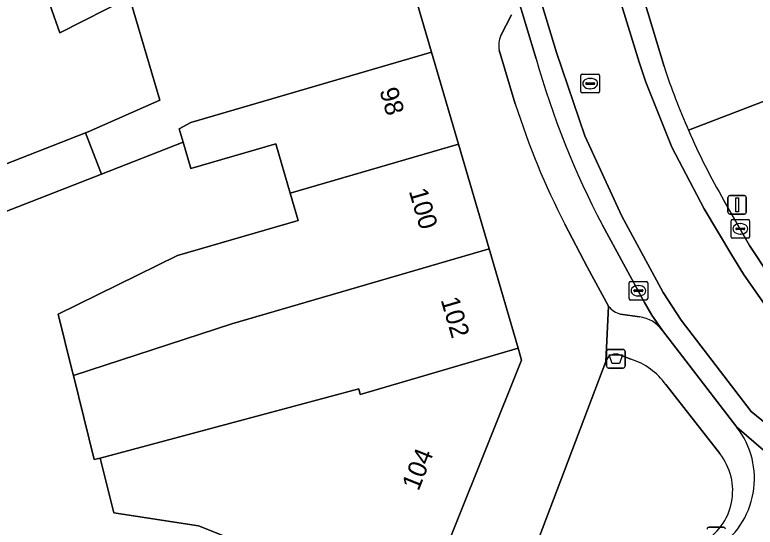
# Model space of a CAD drawing. Extents: x 159262 to 160143, y 383399 to 384319.
# Drawn here: x 159611.59 to 159651.47, y 383911.15 to 383938.76 of the extents above; entities that cross this region are included whole.
import ezdxf

# ---------------------------------------------------------------- set-up
doc = ezdxf.new("R2010")
doc.units = 0
for name, color, linetype in [('IMGEO_Afvalbak', 7, 'Continuous'), ('IMGEO_Erf', 7, 'Continuous'), ('IMGEO_Groenvoorziening', 7, 'Continuous'), ('IMGEO_Kolk', 7, 'Continuous'), ('IMGEO_Lichtmast', 7, 'Continuous'), ('IMGEO_Pand', 7, 'Continuous'), ('IMGEO_Pand_nummerreeks', 7, 'Continuous'), ('IMGEO_Parkeervlak_open', 7, 'Continuous'), ('IMGEO_Rijbaan_lokaal_gesloten', 7, 'Continuous'), ('IMGEO_Rijbaan_lokaal_open', 7, 'Continuous'), ('IMGEO_Rioolput', 7, 'Continuous'), ('IMGEO_Voetpad_open', 7, 'Continuous')]:
    doc.layers.add(name, color=color, linetype=linetype)

msp = doc.modelspace()

# ---------------------------------------------------------------- linework, layer by layer
at = {"layer": 'IMGEO_Afvalbak'}
for p, q in [((159643.466, 383919.826), (159643.466, 383920.626)), ((159643.466, 383920.626), (159643.466, 383919.826)), ((159643.566, 383920.726), (159644.356, 383920.726)), ((159644.356, 383920.726), (159643.566, 383920.726)), ((159644.456, 383920.626), (159644.456, 383919.826)), ((159644.456, 383919.826), (159644.456, 383920.626)), ((159644.356, 383919.726), (159643.566, 383919.726)), ((159643.566, 383919.726), (159644.356, 383919.726))]:
    msp.add_line(p, q, dxfattribs=at)
msp.add_lwpolyline([(159643.609, 383920.44), (159644.313, 383920.44), (159644.164, 383919.97), (159643.758, 383919.97), (159643.609, 383920.44)], dxfattribs=at)
for centre, start, end in [((159643.566, 383920.626), 90, 180), ((159643.566, 383920.626), 90, 180), ((159644.356, 383920.626), 0, 90), ((159644.356, 383920.626), 360, 90), ((159643.566, 383919.826), 180, 270), ((159643.566, 383919.826), 180, 270), ((159644.356, 383919.826), 270, 0), ((159644.356, 383919.826), 270, 0)]:
    msp.add_arc(centre, 0.1, start, end, dxfattribs=at)
at = {"layer": 'IMGEO_Erf'}
msp.add_lwpolyline([(159633.406, 383906.478), (159621.488, 383911.231), (159616.932, 383911.917), (159616.181, 383914.868), (159615.865, 383914.792), (159614.746, 383919.326), (159614.667, 383919.647), (159613.93, 383922.634), (159620.355, 383925.785), (159626.854, 383927.686), (159626.427, 383929.146), (159625.646, 383931.814), (159621.072, 383930.473), (159620.653, 383931.902), (159616.262, 383930.182), (159611.025, 383928.13), (159610.154, 383930.352), (159615.391, 383932.404), (159615.536, 383932.46), (159619.399, 383934.169), (159617.773, 383939.717), (159614.008, 383937.799), (159612.425, 383942.333), (159616.537, 383944.743)], dxfattribs=at)
at = {"layer": 'IMGEO_Groenvoorziening'}
for points in [[(159644.766, 383920.204), (159644.06, 383920.47)], [(159643.417, 383920.077), (159637.391, 383904.173)], [(159649.557, 383915.115), (159646.656, 383918.836)]]:
    msp.add_lwpolyline(points, dxfattribs=at)
for centre, radius, start, end in [((159643.945, 383919.935), 0.547, 77.8664, 164.9999), ((159643.672, 383916.702), 3.669, 35.5612, 72.644), ((159647.031, 383913.112), 3.224, 299.2194, 38.4216)]:
    msp.add_arc(centre, radius, start, end, dxfattribs=at)
at = {"layer": 'IMGEO_Kolk'}
for p, q in [((159650.166, 383926.802), (159650.166, 383927.654)), ((159650.241, 383927.728), (159651.093, 383927.728)), ((159651.167, 383927.654), (159651.167, 383926.802)), ((159650.468, 383927.271), (159650.866, 383927.271)), ((159650.654, 383927.508), (159650.679, 383927.508)), ((159650.425, 383927.222), (159650.425, 383927.234)), ((159650.863, 383927.185), (159650.465, 383927.185)), ((159650.677, 383926.948), (159650.652, 383926.948)), ((159650.909, 383927.234), (159650.909, 383927.222)), ((159651.093, 383926.728), (159650.241, 383926.728)), ((159644.678, 383923.466), (159644.678, 383924.318)), ((159644.753, 383924.392), (159645.605, 383924.392)), ((159645.166, 383924.172), (159645.191, 383924.172)), ((159645.679, 383924.318), (159645.679, 383923.466)), ((159644.937, 383923.886), (159644.937, 383923.898)), ((159645.375, 383923.849), (159644.977, 383923.849)), ((159644.98, 383923.935), (159645.378, 383923.935)), ((159645.421, 383923.898), (159645.421, 383923.886)), ((159645.605, 383923.392), (159644.753, 383923.392)), ((159645.189, 383923.612), (159645.164, 383923.612))]:
    msp.add_line(p, q, dxfattribs=at)
for points in [[(159650.166, 383926.802), (159650.166, 383927.654)], [(159650.241, 383927.728), (159651.093, 383927.728)], [(159651.167, 383927.654), (159651.167, 383926.802)], [(159651.093, 383926.728), (159650.241, 383926.728)], [(159644.678, 383923.466), (159644.678, 383924.318)], [(159644.753, 383924.392), (159645.605, 383924.392)], [(159645.679, 383924.318), (159645.679, 383923.466)], [(159645.605, 383923.392), (159644.753, 383923.392)]]:
    msp.add_lwpolyline(points, dxfattribs=at)
for centre, radius, start, end in [((159650.243, 383927.652), 0.0765, 91.552, 178.448), ((159650.243, 383927.652), 0.0765, 91.552, 178.448), ((159651.091, 383927.652), 0.0765, 1.552, 88.448), ((159651.091, 383927.652), 0.0765, 1.552, 88.448), ((159650.465, 383927.231), 0.0403, 85.8775, 175.7526), ((159650.87, 383927.233), 0.0386, 1.7309, 96.639), ((159650.462, 383927.221), 0.0366, 178.938, 274.7102), ((159650.866, 383927.228), 0.043, 264.8664, 352.4533), ((159650.243, 383926.804), 0.0765, 181.552, 268.448), ((159650.243, 383926.804), 0.0765, 181.552, 268.448), ((159651.091, 383926.804), 0.0765, 271.552, 358.448), ((159651.091, 383926.804), 0.0765, 271.552, 358.448), ((159644.755, 383924.316), 0.0765, 91.552, 178.448), ((159644.755, 383924.316), 0.0765, 91.552, 178.448), ((159645.603, 383924.316), 0.0765, 1.552, 88.448), ((159645.603, 383924.316), 0.0765, 1.552, 88.448), ((159644.977, 383923.895), 0.0403, 85.8775, 175.7526), ((159644.974, 383923.885), 0.0366, 178.938, 274.7102), ((159645.378, 383923.892), 0.043, 264.8664, 352.4533), ((159645.382, 383923.897), 0.0386, 1.7309, 96.639), ((159644.755, 383923.468), 0.0765, 181.552, 268.448), ((159644.755, 383923.468), 0.0765, 181.552, 268.448), ((159645.603, 383923.468), 0.0765, 271.552, 358.448), ((159645.603, 383923.468), 0.0765, 271.552, 358.448)]:
    msp.add_arc(centre, radius, start, end, dxfattribs=at)
for centre, major_axis, ratio, start_param, end_param in [((159650.653, 383927.228), (-0.387, 0.002), 0.722429, 4.712389, 7.853982), ((159650.678, 383927.228), (-0.39, 0.002), 0.717154, 1.570796, 4.712389), ((159645.165, 383923.892), (-0.387, 0.002), 0.722429, 4.712389, 7.853982), ((159645.19, 383923.892), (-0.39, 0.002), 0.717154, 1.570796, 4.712389)]:
    msp.add_ellipse(centre, major_axis=major_axis, ratio=ratio, start_param=start_param, end_param=end_param, dxfattribs=at)
at = {"layer": 'IMGEO_Lichtmast'}
for p, q in [((159649.999, 383928.121), (159649.999, 383928.921)), ((159649.999, 383928.921), (159649.999, 383928.121)), ((159650.099, 383929.021), (159650.889, 383929.021)), ((159650.889, 383929.021), (159650.099, 383929.021)), ((159650.989, 383928.921), (159650.989, 383928.121)), ((159650.989, 383928.121), (159650.989, 383928.921)), ((159650.889, 383928.021), (159650.099, 383928.021)), ((159650.099, 383928.021), (159650.889, 383928.021)), ((159648.976, 383911.151), (159649.766, 383911.151)), ((159649.766, 383911.151), (159648.976, 383911.151))]:
    msp.add_line(p, q, dxfattribs=at)
msp.add_lwpolyline([(159650.419, 383928.896), (159650.569, 383928.896), (159650.569, 383928.146), (159650.419, 383928.146), (159650.419, 383928.896)], dxfattribs=at)
for centre, start, end in [((159650.099, 383928.921), 90, 180), ((159650.099, 383928.921), 90, 180), ((159650.889, 383928.921), 0, 90), ((159650.889, 383928.921), 360, 90), ((159650.099, 383928.121), 180, 270), ((159650.099, 383928.121), 180, 270), ((159650.889, 383928.121), 270, 0), ((159650.889, 383928.121), 270, 0), ((159648.976, 383911.051), 90, 180), ((159648.976, 383911.051), 90, 180), ((159649.766, 383911.051), 0, 90), ((159649.766, 383911.051), 360, 90)]:
    msp.add_arc(centre, 0.1, start, end, dxfattribs=at)
at = {"layer": 'IMGEO_Pand'}
for points in [[(159617.773, 383939.717), (159631.947, 383943.875), (159630.309, 383949.472), (159630.084, 383949.406), (159625.511, 383948.068), (159621.48, 383946.888), (159622.15, 383944.6), (159621.562, 383944.427), (159621.383, 383945.038), (159618.219, 383944.109), (159618.398, 383943.499), (159617.133, 383943.127), (159616.537, 383944.743), (159612.425, 383942.333), (159614.008, 383937.799)], [(159631.947, 383943.875), (159617.773, 383939.717), (159619.399, 383934.169), (159615.536, 383932.46), (159615.391, 383932.404), (159616.262, 383930.182), (159620.653, 383931.902), (159620.442, 383932.624), (159621.079, 383932.954), (159634.034, 383936.746)], [(159634.034, 383936.746), (159621.079, 383932.954), (159620.442, 383932.624), (159620.653, 383931.902), (159621.072, 383930.473), (159625.646, 383931.814), (159626.427, 383929.146), (159635.482, 383931.797)], [(159615.391, 383932.404), (159610.154, 383930.352), (159611.025, 383928.13), (159616.262, 383930.182)], [(159637.133, 383926.157), (159635.482, 383931.797), (159626.427, 383929.146), (159626.854, 383927.686), (159620.355, 383925.785), (159613.93, 383922.634), (159614.667, 383919.647), (159614.746, 383919.326), (159623.285, 383922.103)], [(159616.181, 383914.868), (159630.111, 383918.598), (159630.2, 383918.302), (159638.703, 383920.791), (159637.133, 383926.157), (159623.285, 383922.103), (159614.746, 383919.326), (159615.865, 383914.792)], [(159616.181, 383914.868), (159616.932, 383911.917), (159621.488, 383911.231), (159633.406, 383906.478), (159638.888, 383920.16), (159638.703, 383920.791), (159630.2, 383918.302), (159630.111, 383918.598)]]:
    msp.add_lwpolyline(points, close=True, dxfattribs=at)
at = {"layer": 'IMGEO_Parkeervlak_open'}
for points in [[(159639.664, 383936.397), (159638.623, 383939.856)], [(159638.334, 383938.762), (159637.772, 383937.65)], [(159637.676, 383936.848), (159638.547, 383933.966)], [(159641.215, 383927.488), (159642.435, 383925.152), (159643.567, 383923.068)], [(159646.475, 383921.748), (159645.901, 383922.575), (159645.51, 383923.255), (159643.243, 383927.43)], [(159644.221, 383922.634), (159645.232, 383922.492)]]:
    msp.add_lwpolyline(points, dxfattribs=at)
for centre, radius, start, end in [((159638.947, 383937.103), 1.297, 155.027, 191.3213), ((159684.203, 383948.976), 46.282, 195.7713, 207.7456), ((159677.807, 383946.347), 41.166, 197.5032, 207.2659), ((159644.489, 383923.748), 1.145, 216.3921, 256.4707), ((159644.974, 383920.651), 1.859, 36.1698, 82.0248)]:
    msp.add_arc(centre, radius, start, end, dxfattribs=at)
at = {"layer": 'IMGEO_Rijbaan_lokaal_gesloten'}
for points in [[(159645.276, 383940.274), (159644.044, 383944.284), (159642.94, 383943.962), (159644.2, 383939.527), (159645.217, 383936.218), (159645.568, 383935.135), (159646.97, 383931.638), (159648.727, 383928.309), (159650.206, 383925.812), (159650.84, 383924.787), (159652.261, 383922.762), (159654.026, 383920.522), (159656.955, 383917.333), (159659.496, 383915.179), (159663.889, 383911.991), (159667.489, 383909.513), (159668.194, 383910.606), (159666.612, 383911.646), (159665.778, 383912.15)], [(159646.565, 383935.968), (159645.276, 383940.274)], [(159652.22, 383924.725), (159651.169, 383926.336), (159649.782, 383928.761)]]:
    msp.add_lwpolyline(points, dxfattribs=at)
for centre, radius, start, end in [((159682.611, 383947.721), 37.913, 198.0587, 203.5987), ((159682.488, 383947.688), 37.788, 203.6279, 210.0583)]:
    msp.add_arc(centre, radius, start, end, dxfattribs=at)
at = {"layer": 'IMGEO_Rijbaan_lokaal_open'}
msp.add_lwpolyline([(159639.724, 383940.187), (159640.765, 383936.728), (159642.292, 383932.237), (159644.287, 383927.912), (159646.518, 383923.804), (159647.481, 383922.3), (159651.258, 383917.385), (159663.928, 383907.066), (159665.342, 383906.183), (159667.489, 383909.513), (159663.889, 383911.991), (159659.496, 383915.179), (159656.955, 383917.333), (159654.026, 383920.522), (159652.261, 383922.762), (159650.84, 383924.787), (159650.206, 383925.812), (159648.727, 383928.309), (159646.97, 383931.638), (159645.568, 383935.135), (159645.217, 383936.218), (159644.2, 383939.527), (159642.94, 383943.962), (159638.993, 383942.811)], close=True, dxfattribs=at)
for points in [[(159643.243, 383927.43), (159645.51, 383923.255), (159645.901, 383922.575), (159646.475, 383921.748), (159650.484, 383916.532), (159660.537, 383907.858), (159664.719, 383905.216), (159665.342, 383906.183), (159663.928, 383907.066), (159651.258, 383917.385), (159647.481, 383922.3), (159646.518, 383923.804), (159644.287, 383927.912), (159642.292, 383932.237), (159640.765, 383936.728), (159639.724, 383940.187), (159638.993, 383942.811), (159637.889, 383942.489), (159638.539, 383940.266), (159638.623, 383939.856), (159639.664, 383936.397)], [(159660.537, 383907.858), (159650.484, 383916.532)]]:
    msp.add_lwpolyline(points, dxfattribs=at)
for centre, radius, start, end in [((159684.203, 383948.976), 46.282, 195.7713, 207.7456), ((159646.925, 383913.774), 4.502, 302.1755, 37.7787)]:
    msp.add_arc(centre, radius, start, end, dxfattribs=at)
at = {"layer": 'IMGEO_Rioolput'}
for p, q in [((159642.079, 383934.632), (159642.079, 383935.484)), ((159642.154, 383935.558), (159643.006, 383935.558)), ((159642.567, 383935.338), (159642.592, 383935.338)), ((159643.08, 383935.484), (159643.08, 383934.632)), ((159642.338, 383935.052), (159642.338, 383935.064)), ((159642.776, 383935.015), (159642.378, 383935.015)), ((159642.381, 383935.101), (159642.779, 383935.101)), ((159642.822, 383935.064), (159642.822, 383935.052)), ((159643.006, 383934.558), (159642.154, 383934.558)), ((159642.59, 383934.778), (159642.565, 383934.778))]:
    msp.add_line(p, q, dxfattribs=at)
for points in [[(159642.079, 383934.632), (159642.079, 383935.484)], [(159642.154, 383935.558), (159643.006, 383935.558)], [(159643.08, 383935.484), (159643.08, 383934.632)], [(159643.006, 383934.558), (159642.154, 383934.558)]]:
    msp.add_lwpolyline(points, dxfattribs=at)
for centre, radius, start, end in [((159642.156, 383935.482), 0.0765, 91.552, 178.448), ((159642.156, 383935.482), 0.0765, 91.552, 178.448), ((159643.004, 383935.482), 0.0765, 1.552, 88.448), ((159643.004, 383935.482), 0.0765, 1.552, 88.448), ((159642.378, 383935.061), 0.0403, 85.8775, 175.7526), ((159642.375, 383935.051), 0.0366, 178.938, 274.7102), ((159642.779, 383935.058), 0.043, 264.8664, 352.4533), ((159642.783, 383935.063), 0.0386, 1.7309, 96.639), ((159642.156, 383934.634), 0.0765, 181.552, 268.448), ((159642.156, 383934.634), 0.0765, 181.552, 268.448), ((159643.004, 383934.634), 0.0765, 271.552, 358.448), ((159643.004, 383934.634), 0.0765, 271.552, 358.448)]:
    msp.add_arc(centre, radius, start, end, dxfattribs=at)
for centre, major_axis, ratio, start_param, end_param in [((159642.566, 383935.058), (-0.387, 0.002), 0.722429, 4.712389, 7.853982), ((159642.591, 383935.058), (-0.39, 0.002), 0.717154, 1.570796, 4.712389)]:
    msp.add_ellipse(centre, major_axis=major_axis, ratio=ratio, start_param=start_param, end_param=end_param, dxfattribs=at)
at = {"layer": 'IMGEO_Voetpad_open'}
for points in [[(159613.85, 384005.639), (159615.437, 384000.245), (159615.509, 384000), (159617.029, 383994.834), (159617.673, 383992.679), (159619.095, 383987.923), (159621.234, 383980.578), (159623.235, 383973.646), (159625.057, 383967.448), (159626.879, 383961.25), (159627.564, 383958.843), (159629.447, 383952.41), (159629.277, 383952.36), (159630.084, 383949.406), (159630.309, 383949.472), (159631.947, 383943.875), (159634.034, 383936.746), (159635.482, 383931.797), (159637.133, 383926.157), (159638.703, 383920.791), (159638.888, 383920.16), (159633.406, 383906.478)], [(159652.208, 383939.872), (159651.629, 383941.989), (159645.276, 383940.274), (159646.565, 383935.968)], [(159647.868, 383932.543), (159653.589, 383934.728), (159653.038, 383936.835), (159652.208, 383939.872)], [(159637.772, 383937.65), (159638.334, 383938.762)], [(159638.547, 383933.966), (159637.676, 383936.848)], [(159670.777, 383913.332), (159666.224, 383916.953), (159663.036, 383918.209), (159661.602, 383923.593), (159660.225, 383928.807), (159658.825, 383934.047), (159658.195, 383935.932), (159653.589, 383934.728), (159647.868, 383932.543)], [(159649.782, 383928.761), (159651.169, 383926.336), (159652.22, 383924.725), (159653.741, 383925.725), (159656.434, 383922.257), (159655.119, 383921.018), (159656.168, 383919.867), (159657.498, 383921.128), (159660.717, 383918.056), (159659.514, 383916.707), (159662.018, 383914.711), (159663.02, 383916.16), (159666.755, 383913.71), (159665.778, 383912.15), (159666.612, 383911.646), (159668.194, 383910.606), (159674.406, 383906.317), (159674.637, 383906.151)], [(159637.391, 383904.173), (159643.417, 383920.077), (159643.567, 383923.068), (159642.435, 383925.152), (159641.215, 383927.488)], [(159643.567, 383923.068), (159643.417, 383920.077)], [(159645.232, 383922.492), (159644.221, 383922.634)], [(159650.484, 383916.532), (159646.475, 383921.748)], [(159644.06, 383920.47), (159644.766, 383920.204)], [(159646.656, 383918.836), (159649.557, 383915.115)]]:
    msp.add_lwpolyline(points, dxfattribs=at)
for centre, radius, start, end in [((159638.947, 383937.103), 1.297, 155.027, 191.3213), ((159682.611, 383947.721), 37.913, 198.0587, 203.5987), ((159677.807, 383946.347), 41.166, 197.5032, 207.2659), ((159682.488, 383947.688), 37.788, 203.6279, 210.0583), ((159644.489, 383923.748), 1.145, 216.3921, 256.4707), ((159644.974, 383920.651), 1.859, 36.1698, 82.0248), ((159643.945, 383919.935), 0.547, 77.8664, 164.9999), ((159643.672, 383916.702), 3.669, 35.5612, 72.644), ((159646.925, 383913.774), 4.502, 302.1755, 37.7787), ((159647.031, 383913.112), 3.224, 299.2194, 38.4216)]:
    msp.add_arc(centre, radius, start, end, dxfattribs=at)

# ---------------------------------------------------------------- texts
at = {"layer": 'IMGEO_Pand_nummerreeks'}
for s, rotation, p in [('98', 286.3119, (159631.219, 383934.684)), ('100', 286.3136, (159632.806, 383929.264)), ('102', 286.3136, (159634.52, 383923.408)), ('104', 68.1654, (159633.329, 383913.062))]:
    msp.add_text(s, height=1, rotation=rotation, dxfattribs=at).set_placement(p)

doc.saveas('drawing.dxf')
